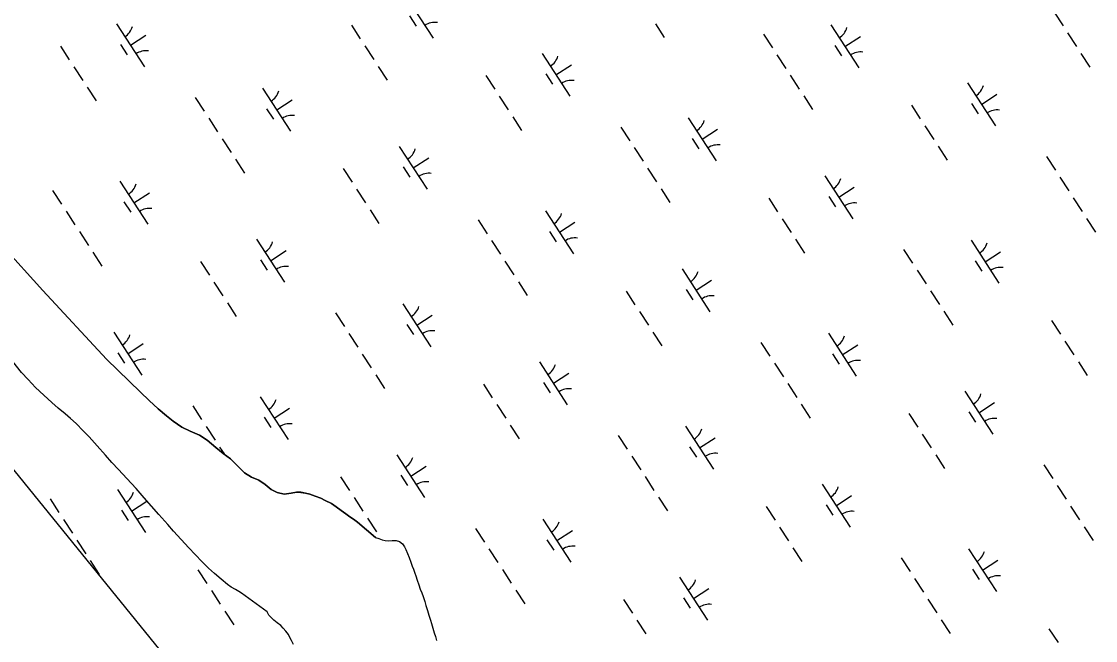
# Model space of a CAD drawing. Extents: x 3953924 to 3974542, y 193747 to 216192.
# Drawn here: x 3965150 to 3966199, y 208954 to 209558 of the extents above; entities that cross this region are included whole.
import ezdxf

# ---------------------------------------------------------------- set-up
doc = ezdxf.new("R2010")
doc.units = 0
for name, color, linetype in [('V-TOPO-SHOR', 7, 'Continuous'), ('V-UTIL-LINE', 7, 'Continuous'), ('V-WETL-SWMP', 7, 'Continuous')]:
    doc.layers.add(name, color=color, linetype=linetype)

msp = doc.modelspace()

# ---------------------------------------------------------------- linework, layer by layer
at = {"layer": 'V-TOPO-SHOR'}
for points in [[(3965495.6, 209054.5), (3965478.3, 209069.3), (3965474.2, 209072.2), (3965470.7, 209074.5), (3965466.6, 209077.4), (3965462.3, 209080.7), (3965457.3, 209084.2), (3965452.6, 209087.4), (3965446.6, 209090.6), (3965442.3, 209092.6), (3965436.8, 209094.7), (3965431.6, 209096.8), (3965427.5, 209097.8), (3965422.9, 209098.5), (3965418.5, 209098.5), (3965413.3, 209097.5), (3965406.6, 209096.8), (3965399.7, 209098.2), (3965393.9, 209101.1), (3965387.9, 209106), (3965381.6, 209110.3), (3965374.6, 209113.4), (3965367.9, 209117.6), (3965360.6, 209124.5), (3965354, 209131), (3965346.9, 209136.5), (3965339.6, 209142.3), (3965331.3, 209149.3), (3965323.9, 209154.2), (3965314.6, 209158.2), (3965306.6, 209162.1), (3965298.2, 209167.9), (3965291.6, 209173.1), (3965283.4, 209180), (3965274.6, 209188), (3965266, 209196.1), (3965232.8, 209228.5), (3965170.8, 209295.4), (3965131.2, 209339)], [(3965390, 208981.7), (3965364.7, 209000), (3965362.1, 209001.6), (3965358.9, 209003.6), (3965354.6, 209005.9), (3965351, 209008.5), (3965345.1, 209013.7), (3965338.4, 209019.3), (3965332.7, 209024.3), (3965326.3, 209030.6), (3965319.5, 209037.8), (3965313.5, 209044.3), (3965298.5, 209060.5), (3965292.7, 209067), (3965284.2, 209076.7), (3965276.8, 209085), (3965269.8, 209093), (3965261.8, 209102.2), (3965252.9, 209111.9), (3965244.7, 209120.6), (3965238.1, 209127.6), (3965231.8, 209134.7), (3965223.9, 209143.8), (3965215.9, 209152.7), (3965210.2, 209158.6), (3965203.4, 209165.5), (3965197.9, 209170.4), (3965192.5, 209175.2), (3965185.8, 209180.5), (3965179.4, 209186.2), (3965171.7, 209193.2), (3965163.7, 209200.7), (3965156.3, 209208.5), (3965150, 209215.5), (3965141.4, 209226.1)], [(3965495.6, 209054.5), (3965499.1, 209053.4), (3965502.4, 209052.2), (3965505.3, 209051.3), (3965508.7, 209051.2), (3965512.1, 209051.4), (3965516, 209051.4), (3965519.3, 209050.5), (3965522.1, 209048.3), (3965524.2, 209045.3), (3965525.3, 209042.5), (3965527.1, 209038.8), (3965528.7, 209034.8), (3965530.3, 209030.2), (3965531.7, 209026.4), (3965532.7, 209023.4), (3965534.1, 209019.7), (3965535.1, 209016.8), (3965536.4, 209012.8), (3965538.1, 209008.2), (3965539.5, 209003.8), (3965541, 209000.2), (3965542.4, 208996.7), (3965544, 208991.9), (3965545, 208988.1)], [(3965545, 208988.1), (3965546.5, 208983.2), (3965547.9, 208978.7), (3965549.5, 208973.6), (3965550.6, 208970.5), (3965551.9, 208965.8), (3965553.2, 208961.4), (3965554.2, 208957.6), (3965555.3, 208953.7)], [(3965415.5, 208950), (3965413.6, 208953.9), (3965412.1, 208956.6), (3965410.6, 208959.6), (3965408.2, 208962.9), (3965405.5, 208965.9), (3965403.1, 208968.4), (3965399.6, 208971.2), (3965396.4, 208973.8), (3965394, 208975.9), (3965391.5, 208978.5), (3965390, 208981.7)]]:
    msp.add_lwpolyline(points, dxfattribs=at)
at = {"layer": 'V-UTIL-LINE'}
msp.add_lwpolyline([(3962483, 212396.3), (3965459.8, 208729.1)], dxfattribs=at)
at = {"layer": 'V-WETL-SWMP'}
for p, q in [((3965524.9, 209583.6), (3965552.2, 209541.7)), ((3965528.8, 209563.5), (3965535.4, 209553.4)), ((3966158.7, 209567.2), (3966167.4, 209553.8)), ((3965242.6, 209555.8), (3965269.9, 209513.9)), ((3965472.2, 209554.6), (3965480.9, 209541.2)), ((3965769.2, 209555.8), (3965777.9, 209542.4)), ((3965940.7, 209554.8), (3965967.9, 209512.9)), ((3965256.3, 209534.9), (3965271.4, 209544.7)), ((3965874.8, 209545.8), (3965883.6, 209532.4)), ((3965954.3, 209533.8), (3965969.4, 209543.6)), ((3966171.8, 209547.1), (3966180.5, 209533.7)), ((3965187.9, 209534.1), (3965196.6, 209520.7)), ((3965246.5, 209535.7), (3965253.1, 209525.6)), ((3965485.3, 209534.4), (3965494, 209521)), ((3965944.5, 209534.6), (3965951.1, 209524.6)), ((3965658.4, 209527), (3965685.6, 209485.1)), ((3965887.9, 209525.7), (3965896.7, 209512.3)), ((3966184.9, 209527), (3966193.6, 209513.6)), ((3965201, 209514), (3965209.7, 209500.6)), ((3965498.4, 209514.3), (3965507.1, 209500.9)), ((3965672, 209506), (3965687.1, 209515.9)), ((3965603.6, 209505.3), (3965612.3, 209491.9)), ((3965662.3, 209506.9), (3965668.8, 209496.8)), ((3965901, 209505.6), (3965909.7, 209492.2)), ((3966074.1, 209498.2), (3966101.3, 209456.3)), ((3965214.1, 209493.9), (3965222.8, 209480.5)), ((3965385.5, 209492.9), (3965412.8, 209451)), ((3966087.7, 209477.2), (3966102.8, 209487)), ((3965319.7, 209483.9), (3965328.4, 209470.5)), ((3965399.2, 209471.9), (3965414.3, 209481.7)), ((3965616.7, 209485.2), (3965625.4, 209471.8)), ((3965914.1, 209485.5), (3965922.8, 209472.1)), ((3966019.3, 209476.5), (3966028, 209463.1)), ((3966078, 209478), (3966084.5, 209468)), ((3965389.4, 209472.7), (3965396, 209462.7)), ((3965332.8, 209463.8), (3965341.5, 209450.4)), ((3965629.8, 209465.1), (3965638.5, 209451.7)), ((3965801.2, 209464), (3965828.5, 209422.1)), ((3966032.4, 209456.4), (3966041.1, 209443)), ((3965735.4, 209455.1), (3965744.2, 209441.7)), ((3965814.9, 209443.1), (3965830, 209452.9)), ((3965345.9, 209443.7), (3965354.6, 209430.3)), ((3965519, 209436.2), (3965546.2, 209394.3)), ((3965748.5, 209435), (3965757.2, 209421.6)), ((3965805.1, 209443.9), (3965811.7, 209433.8)), ((3966045.5, 209436.3), (3966054.2, 209422.8)), ((3965532.6, 209415.3), (3965547.7, 209425.1)), ((3966151.1, 209426.3), (3966159.9, 209412.9)), ((3965359, 209423.6), (3965367.7, 209410.2)), ((3965464.2, 209414.6), (3965472.9, 209401.2)), ((3965522.9, 209416.1), (3965529.4, 209406.1)), ((3965761.6, 209414.9), (3965770.3, 209401.5)), ((3965934.7, 209407.4), (3965961.9, 209365.5)), ((3966164.2, 209406.2), (3966173, 209392.7)), ((3965180.3, 209393.2), (3965189, 209379.8)), ((3965246.1, 209402.1), (3965273.4, 209360.2)), ((3965477.3, 209394.5), (3965486, 209381)), ((3965774.7, 209394.8), (3965783.4, 209381.3)), ((3965948.3, 209386.5), (3965963.4, 209396.3)), ((3965250, 209382), (3965256.6, 209371.9)), ((3965259.8, 209381.2), (3965274.9, 209391)), ((3965879.9, 209385.7), (3965888.6, 209372.3)), ((3965938.6, 209387.3), (3965945.1, 209377.2)), ((3966177.3, 209386), (3966186.1, 209372.6)), ((3965193.4, 209373.1), (3965202.1, 209359.7)), ((3965490.4, 209374.3), (3965499.1, 209360.9)), ((3965661.8, 209373.3), (3965689.1, 209331.4)), ((3965596, 209364.4), (3965604.8, 209350.9)), ((3965675.5, 209352.3), (3965690.6, 209362.2)), ((3965893, 209365.6), (3965901.7, 209352.2)), ((3966190.4, 209365.9), (3966199.1, 209352.5)), ((3965206.5, 209353), (3965215.2, 209339.5)), ((3965665.7, 209353.2), (3965672.3, 209343.1)), ((3965379.5, 209345.5), (3965406.8, 209303.6)), ((3965609.1, 209344.2), (3965617.8, 209330.8)), ((3965906.1, 209345.5), (3965914.8, 209332.1)), ((3966077.6, 209344.5), (3966104.8, 209302.6)), ((3965131.2, 209339), (3965170.8, 209295.4)), ((3965219.6, 209332.8), (3965228.3, 209319.4)), ((3965393.2, 209324.6), (3965408.3, 209334.4)), ((3966011.7, 209335.5), (3966020.5, 209322.1)), ((3966091.2, 209323.5), (3966106.3, 209333.3)), ((3965324.8, 209323.8), (3965333.5, 209310.4)), ((3965383.4, 209325.4), (3965390, 209315.3)), ((3965622.2, 209324.1), (3965630.9, 209310.7)), ((3966081.5, 209324.3), (3966088, 209314.3)), ((3965795.3, 209316.7), (3965822.5, 209274.8)), ((3966024.8, 209315.4), (3966033.6, 209302)), ((3965337.9, 209303.7), (3965346.6, 209290.3)), ((3965635.3, 209304), (3965644, 209290.6)), ((3965808.9, 209295.7), (3965824, 209305.5)), ((3965170.8, 209295.4), (3965232.8, 209228.5)), ((3965740.5, 209295), (3965749.2, 209281.6)), ((3965799.2, 209296.5), (3965805.7, 209286.5)), ((3966037.9, 209295.3), (3966046.7, 209281.9)), ((3965351, 209283.6), (3965359.7, 209270.2)), ((3965522.4, 209282.5), (3965549.7, 209240.6)), ((3965456.6, 209273.6), (3965465.3, 209260.2)), ((3965536.1, 209261.6), (3965551.2, 209271.4)), ((3965753.6, 209274.9), (3965762.3, 209261.5)), ((3966051, 209275.2), (3966059.7, 209261.8)), ((3965526.3, 209262.4), (3965532.9, 209252.4)), ((3966156.2, 209266.2), (3966165, 209252.8)), ((3965240.1, 209254.8), (3965267.4, 209212.9)), ((3965469.7, 209253.5), (3965478.4, 209240.1)), ((3965766.7, 209254.8), (3965775.4, 209241.4)), ((3965938.2, 209253.7), (3965965.4, 209211.8)), ((3966169.3, 209246), (3966178, 209232.6)), ((3965253.8, 209233.8), (3965268.9, 209243.6)), ((3965872.3, 209244.8), (3965881.1, 209231.4)), ((3965951.8, 209232.8), (3965966.9, 209242.6)), ((3965150, 209215.5), (3965141.4, 209226.1)), ((3965232.8, 209228.5), (3965266, 209196.1)), ((3965244, 209234.6), (3965250.6, 209224.6)), ((3965482.8, 209233.4), (3965491.5, 209220)), ((3965655.9, 209225.9), (3965683.1, 209184)), ((3965885.4, 209224.7), (3965894.2, 209211.3)), ((3965942.1, 209233.6), (3965948.6, 209223.5)), ((3966182.4, 209225.9), (3966191.1, 209212.5)), ((3965156.3, 209208.5), (3965150, 209215.5)), ((3965669.5, 209205), (3965684.6, 209214.8)), ((3965163.7, 209200.7), (3965156.3, 209208.5)), ((3965495.9, 209213.3), (3965504.6, 209199.9)), ((3965601.1, 209204.2), (3965609.8, 209190.8)), ((3965659.8, 209205.8), (3965666.3, 209195.7)), ((3965898.5, 209204.6), (3965907.2, 209191.1)), ((3965171.7, 209193.2), (3965163.7, 209200.7)), ((3965179.4, 209186.2), (3965171.7, 209193.2)), ((3965266, 209196.1), (3965274.6, 209188)), ((3966071.6, 209197.1), (3966098.9, 209155.2)), ((3965185.8, 209180.5), (3965179.4, 209186.2)), ((3965274.6, 209188), (3965283.4, 209180)), ((3965317.2, 209182.9), (3965325.9, 209169.5)), ((3965383, 209191.8), (3965410.3, 209149.9)), ((3965614.2, 209184.1), (3965622.9, 209170.7)), ((3965911.6, 209184.4), (3965920.3, 209171)), ((3966085.2, 209176.1), (3966100.3, 209186)), ((3965192.5, 209175.2), (3965185.8, 209180.5)), ((3965197.9, 209170.4), (3965192.5, 209175.2)), ((3965283.4, 209180), (3965291.6, 209173.1)), ((3965291.6, 209173.1), (3965298.2, 209167.9)), ((3965396.7, 209170.8), (3965411.8, 209180.7)), ((3966016.8, 209175.4), (3966025.5, 209162)), ((3966075.5, 209177), (3966082, 209166.9)), ((3965203.4, 209165.5), (3965197.9, 209170.4)), ((3965210.2, 209158.6), (3965203.4, 209165.5)), ((3965298.2, 209167.9), (3965306.6, 209162.1)), ((3965306.6, 209162.1), (3965314.6, 209158.2)), ((3965330.3, 209162.8), (3965339, 209149.3)), ((3965386.9, 209171.7), (3965393.5, 209161.6)), ((3965627.3, 209164), (3965636, 209150.6)), ((3965798.7, 209163), (3965826, 209121.1)), ((3965215.9, 209152.7), (3965210.2, 209158.6)), ((3965223.9, 209143.8), (3965215.9, 209152.7)), ((3965314.6, 209158.2), (3965323.9, 209154.2)), ((3965323.9, 209154.2), (3965331.3, 209149.3)), ((3965732.9, 209154), (3965741.7, 209140.6)), ((3965812.4, 209142), (3965827.5, 209151.8)), ((3966029.9, 209155.3), (3966038.6, 209141.9)), ((3965231.8, 209134.7), (3965223.9, 209143.8)), ((3965331.3, 209149.3), (3965339.6, 209142.3)), ((3965339.6, 209142.3), (3965346.9, 209136.5)), ((3965343.4, 209142.6), (3965347.8, 209135.9)), ((3965802.6, 209142.8), (3965809.2, 209132.8)), ((3965238.1, 209127.6), (3965231.8, 209134.7)), ((3965346.9, 209136.5), (3965354, 209131)), ((3965354, 209131), (3965360.6, 209124.5)), ((3965516.5, 209135.2), (3965543.7, 209093.3)), ((3965746, 209133.9), (3965754.8, 209120.5)), ((3966043, 209135.2), (3966051.7, 209121.8)), ((3965244.7, 209120.6), (3965238.1, 209127.6)), ((3965252.9, 209111.9), (3965244.7, 209120.6)), ((3965360.6, 209124.5), (3965367.9, 209117.6)), ((3965530.1, 209114.2), (3965545.2, 209124.1)), ((3966148.6, 209125.2), (3966157.4, 209111.8)), ((3965261.8, 209102.2), (3965252.9, 209111.9)), ((3965367.9, 209117.6), (3965374.6, 209113.4)), ((3965374.6, 209113.4), (3965381.6, 209110.3)), ((3965381.6, 209110.3), (3965387.9, 209106)), ((3965461.7, 209113.5), (3965470.4, 209100.1)), ((3965520.4, 209115.1), (3965526.9, 209105)), ((3965759.1, 209113.8), (3965767.8, 209100.4)), ((3965243.6, 209101.1), (3965270.9, 209059.2)), ((3965269.8, 209093), (3965261.8, 209102.2)), ((3965387.9, 209106), (3965393.9, 209101.1)), ((3965393.9, 209101.1), (3965399.7, 209098.2)), ((3965932.2, 209106.4), (3965959.4, 209064.4)), ((3966161.7, 209105.1), (3966170.5, 209091.7)), ((3965177.8, 209092.1), (3965186.5, 209078.7)), ((3965257.3, 209080.1), (3965272.4, 209089.9)), ((3965276.8, 209085), (3965269.8, 209093)), ((3965399.7, 209098.2), (3965406.5, 209096.8)), ((3965406.5, 209096.8), (3965413.3, 209097.5)), ((3965413.3, 209097.5), (3965418.5, 209098.5)), ((3965418.5, 209098.5), (3965422.9, 209098.4)), ((3965422.9, 209098.4), (3965427.5, 209097.8)), ((3965427.5, 209097.8), (3965431.6, 209096.8)), ((3965431.6, 209096.8), (3965436.8, 209094.7)), ((3965436.8, 209094.7), (3965442.3, 209092.6)), ((3965442.3, 209092.6), (3965446.6, 209090.6)), ((3965446.6, 209090.6), (3965452.6, 209087.4)), ((3965474.8, 209093.4), (3965483.5, 209080)), ((3965772.2, 209093.7), (3965780.9, 209080.3)), ((3965945.8, 209085.4), (3965960.9, 209095.2)), ((3965247.5, 209080.9), (3965254.1, 209070.9)), ((3965284.2, 209076.7), (3965276.8, 209085)), ((3965452.6, 209087.4), (3965457.3, 209084.2)), ((3965457.3, 209084.2), (3965462.3, 209080.7)), ((3965462.3, 209080.7), (3965466.6, 209077.4)), ((3965877.4, 209084.7), (3965886.1, 209071.3)), ((3965936.1, 209086.2), (3965942.6, 209076.2)), ((3966174.8, 209085), (3966183.6, 209071.6)), ((3965190.9, 209072), (3965199.6, 209058.6)), ((3965292.7, 209067), (3965284.2, 209076.7)), ((3965466.6, 209077.4), (3965470.7, 209074.5)), ((3965470.7, 209074.5), (3965474.2, 209072.2)), ((3965474.2, 209072.2), (3965478.3, 209069.3)), ((3965478.3, 209069.3), (3965495.6, 209054.5)), ((3965487.9, 209073.3), (3965496.6, 209059.9)), ((3965659.3, 209072.2), (3965686.6, 209030.3)), ((3965298.5, 209060.5), (3965292.7, 209067)), ((3965313.5, 209044.3), (3965298.5, 209060.5)), ((3965593.5, 209063.3), (3965602.3, 209049.9)), ((3965673, 209051.3), (3965688.1, 209061.1)), ((3965890.5, 209064.6), (3965899.2, 209051.2)), ((3966187.9, 209064.9), (3966196.7, 209051.5)), ((3965204, 209051.9), (3965212.7, 209038.5)), ((3965495.6, 209054.5), (3965499.1, 209053.4)), ((3965499.1, 209053.4), (3965502.4, 209052.2)), ((3965502.4, 209052.2), (3965505.3, 209051.3)), ((3965505.3, 209051.3), (3965508.7, 209051.2)), ((3965508.7, 209051.2), (3965512.1, 209051.4)), ((3965512.1, 209051.4), (3965516, 209051.4)), ((3965516, 209051.4), (3965519.3, 209050.5)), ((3965519.3, 209050.5), (3965522.1, 209048.3)), ((3965522.1, 209048.3), (3965524.2, 209045.3)), ((3965663.2, 209052.1), (3965669.8, 209042)), ((3965319.5, 209037.8), (3965313.5, 209044.3)), ((3965326.3, 209030.6), (3965319.5, 209037.8)), ((3965524.2, 209045.3), (3965525.3, 209042.5)), ((3965525.3, 209042.5), (3965527.1, 209038.8)), ((3965527.1, 209038.8), (3965528.7, 209034.8)), ((3965606.6, 209043.2), (3965615.3, 209029.8)), ((3965903.6, 209044.4), (3965912.3, 209031)), ((3966075.1, 209043.4), (3966102.3, 209001.5)), ((3965217.1, 209031.8), (3965225.8, 209018.4)), ((3965332.7, 209024.3), (3965326.3, 209030.6)), ((3965528.7, 209034.8), (3965530.3, 209030.2)), ((3965530.3, 209030.2), (3965531.7, 209026.4)), ((3965531.7, 209026.4), (3965532.7, 209023.4)), ((3966009.2, 209034.5), (3966018, 209021.1)), ((3966088.7, 209022.4), (3966103.8, 209032.3)), ((3965322.3, 209022.8), (3965331, 209009.4)), ((3965338.4, 209019.3), (3965332.7, 209024.3)), ((3965345.1, 209013.7), (3965338.4, 209019.3)), ((3965532.7, 209023.4), (3965534.1, 209019.7)), ((3965534.1, 209019.7), (3965535.1, 209016.8)), ((3965535.1, 209016.8), (3965536.4, 209012.8)), ((3965619.7, 209023.1), (3965628.4, 209009.7)), ((3965792.8, 209015.6), (3965820, 208973.7)), ((3966079, 209023.3), (3966085.5, 209013.2)), ((3965351, 209008.5), (3965345.1, 209013.7)), ((3965354.6, 209005.9), (3965351, 209008.5)), ((3965358.9, 209003.6), (3965354.6, 209005.9)), ((3965536.4, 209012.8), (3965538.1, 209008.2)), ((3965538.1, 209008.2), (3965539.5, 209003.8)), ((3965806.4, 208994.7), (3965821.5, 209004.5)), ((3966022.3, 209014.3), (3966031.1, 209000.9)), ((3965335.4, 209002.6), (3965344.1, 208989.2)), ((3965362.1, 209001.6), (3965358.9, 209003.6)), ((3965364.7, 209000), (3965362.1, 209001.6)), ((3965390, 208981.7), (3965364.7, 209000)), ((3965539.5, 209003.8), (3965541, 209000.2)), ((3965541, 209000.2), (3965542.4, 208996.7)), ((3965542.4, 208996.7), (3965544, 208991.9)), ((3965632.8, 209002.9), (3965641.5, 208989.5)), ((3965738, 208993.9), (3965746.7, 208980.5)), ((3965796.7, 208995.5), (3965803.2, 208985.4)), ((3966035.4, 208994.2), (3966044.2, 208980.8)), ((3965544, 208991.9), (3965545, 208988.1)), ((3965545, 208988.1), (3965546.5, 208983.2)), ((3965546.5, 208983.2), (3965547.9, 208978.7)), ((3965348.5, 208982.5), (3965357.2, 208969.1)), ((3965391.5, 208978.5), (3965390, 208981.7)), ((3965394, 208975.9), (3965391.5, 208978.5)), ((3965396.4, 208973.8), (3965394, 208975.9)), ((3965399.6, 208971.2), (3965396.4, 208973.8)), ((3965547.9, 208978.7), (3965549.5, 208973.6)), ((3965549.5, 208973.6), (3965550.6, 208970.5)), ((3965751.1, 208973.8), (3965759.8, 208960.4)), ((3966048.5, 208974.1), (3966057.2, 208960.7)), ((3965403.1, 208968.4), (3965399.6, 208971.2)), ((3965405.5, 208965.9), (3965403.1, 208968.4)), ((3965408.2, 208962.9), (3965405.5, 208965.9)), ((3965410.6, 208959.6), (3965408.2, 208962.9)), ((3965550.6, 208970.5), (3965551.9, 208965.8)), ((3965551.9, 208965.8), (3965553.2, 208961.4)), ((3966153.7, 208965.1), (3966162.5, 208951.7)), ((3965412.1, 208956.6), (3965410.6, 208959.6)), ((3965413.6, 208953.9), (3965412.1, 208956.6)), ((3965415.5, 208950), (3965413.6, 208953.9)), ((3965553.2, 208961.4), (3965554.2, 208957.6)), ((3965554.2, 208957.6), (3965555.3, 208953.7))]:
    msp.add_line(p, q, dxfattribs=at)
for centre, start, end in [((3965241.4, 209558.1), 302.2901, 343.8338), ((3965553.8, 209539.6), 82.2901, 123.8337), ((3965939.4, 209557.1), 302.2901, 343.8338), ((3965271.5, 209511.9), 82.2901, 123.8337), ((3965657.1, 209529.3), 302.2901, 343.8338), ((3965969.6, 209510.8), 82.2901, 123.8337), ((3965687.3, 209483), 82.2901, 123.8337), ((3965384.3, 209495.2), 302.2901, 343.8338), ((3966072.8, 209500.5), 302.2901, 343.8338), ((3965414.4, 209448.9), 82.2901, 123.8337), ((3966103, 209454.2), 82.2901, 123.8337), ((3965800, 209466.4), 302.2901, 343.8338), ((3965830.2, 209420.1), 82.2901, 123.8337), ((3965517.7, 209438.6), 302.2901, 343.8338), ((3965547.9, 209392.3), 82.2901, 123.8337), ((3965933.4, 209409.7), 302.2901, 343.8338), ((3965244.9, 209404.4), 302.2901, 343.8338), ((3965275, 209358.1), 82.2901, 123.8337), ((3965963.6, 209363.4), 82.2901, 123.8337), ((3965660.6, 209375.6), 302.2901, 343.8338), ((3965378.3, 209347.8), 302.2901, 343.8338), ((3965690.7, 209329.3), 82.2901, 123.8337), ((3966076.3, 209346.8), 302.2901, 343.8338), ((3965408.5, 209301.5), 82.2901, 123.8337), ((3965794, 209319), 302.2901, 343.8338), ((3966106.5, 209300.5), 82.2901, 123.8337), ((3965824.2, 209272.7), 82.2901, 123.8337), ((3965521.2, 209284.9), 302.2901, 343.8338), ((3965551.3, 209238.6), 82.2901, 123.8337), ((3965238.9, 209257.1), 302.2901, 343.8338), ((3965936.9, 209256), 302.2901, 343.8338), ((3965269, 209210.8), 82.2901, 123.8337), ((3965967.1, 209209.7), 82.2901, 123.8337), ((3965654.6, 209228.3), 302.2901, 343.8338), ((3965684.8, 209182), 82.2901, 123.8337), ((3966070.3, 209199.4), 302.2901, 343.8338), ((3965381.8, 209194.1), 302.2901, 343.8338), ((3965411.9, 209147.8), 82.2901, 123.8337), ((3966100.5, 209153.1), 82.2901, 123.8337), ((3965797.5, 209165.3), 302.2901, 343.8338), ((3965515.2, 209137.5), 302.2901, 343.8338), ((3965827.7, 209119), 82.2901, 123.8337), ((3965545.4, 209091.2), 82.2901, 123.8337), ((3965930.9, 209108.7), 302.2901, 343.8338), ((3965242.4, 209103.4), 302.2901, 343.8338), ((3965961.1, 209062.4), 82.2901, 123.8337), ((3965272.5, 209057.1), 82.2901, 123.8337), ((3965658.1, 209074.6), 302.2901, 343.8338), ((3965688.3, 209028.3), 82.2901, 123.8337), ((3966073.8, 209045.7), 302.2901, 343.8338), ((3966104, 208999.4), 82.2901, 123.8337), ((3965791.5, 209017.9), 302.2901, 343.8338), ((3965821.7, 208971.6), 82.2901, 123.8337)]:
    msp.add_arc(centre, 17.6, start, end, dxfattribs=at)

doc.saveas('drawing.dxf')
